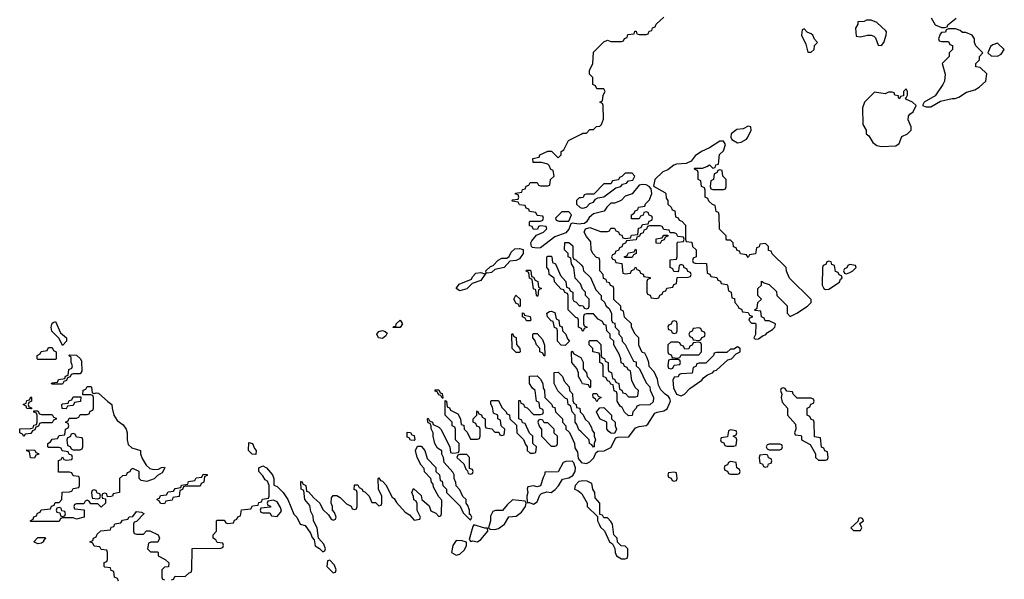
# Model space of a CAD drawing. Header units: inches. Extents: x 2710751 to 2829008, y 857003 to 965602.
# Tile 315 of 320: x 2786806 to 2792408, y 905377 to 908559. Entities that reach past the tile are written whole.
import ezdxf

# ---------------------------------------------------------------- set-up
doc = ezdxf.new("R2010")
doc.units = ezdxf.units.IN
doc.header["$MEASUREMENT"] = 0
doc.layers.add('C7980', color=7, linetype='Continuous')
doc.layers.add('C7990', color=7, linetype='Continuous')

msp = doc.modelspace()

# ---------------------------------------------------------------- linework, layer by layer
at = {"layer": 'C7980', "color": 2, "elevation": 10}
for points in [[(2790000, 907397.4), (2789990, 907396), (2789950, 907402), (2789942, 907398), (2789930, 907368), (2789914, 907346), (2789850, 907324), (2789770, 907262), (2789750, 907259), (2789724, 907264), (2789718, 907270), (2789714, 907290), (2789719, 907301), (2789747.3, 907332.7), (2789786, 907350), (2789806, 907370), (2789802, 907382), (2789770, 907386), (2789758, 907382), (2789752.7, 907367.3), (2789730, 907366), (2789722, 907382), (2789707.3, 907387.3), (2789706, 907410), (2789710, 907414), (2789770, 907414), (2789782, 907418), (2789786, 907430), (2789782, 907442), (2789750, 907446), (2789742, 907462), (2789707.3, 907467.3), (2789702, 907482), (2789687.3, 907487.3), (2789682, 907502), (2789650, 907506), (2789642, 907522), (2789610, 907526), (2789606, 907530), (2789610, 907534), (2789642, 907538), (2789646, 907550), (2789642, 907562), (2789627.3, 907567.3), (2789627.3, 907572.7), (2789662, 907578), (2789667.3, 907592.7), (2789682, 907598), (2789687.3, 907612.7), (2789702, 907618), (2789710, 907634), (2789750, 907634), (2789758, 907618), (2789770, 907614), (2789810, 907614), (2789822, 907618), (2789826, 907650), (2789846, 907670), (2789842, 907702), (2789827.3, 907707.3), (2789818, 907730), (2789810, 907738), (2789774, 907746), (2789727.3, 907747.3), (2789726, 907770), (2789762, 907778), (2789766, 907790), (2789810, 907812), (2789831.6, 907811.6), (2789870, 907774), (2789886, 907790), (2789886, 907810), (2789902, 907818), (2789928.9, 907871.1), (2790000, 907908.7)], [(2790000, 907546.6), (2789990, 907546), (2789974, 907530), (2789974, 907510), (2789994, 907490), (2790000, 907489)], [(2790000, 907046.8), (2789996.4, 907056.4), (2789966, 907090), (2789958, 907150), (2789946, 907170), (2789942, 907202), (2789926, 907210), (2789926, 907230), (2789906, 907250), (2789908.4, 907291.6), (2789930, 907292), (2789952.7, 907272.7), (2789954, 907210), (2789958, 907198), (2789970, 907194), (2790000, 907164)], [(2790000, 906803), (2789986, 906810), (2789986, 906850), (2789982, 906862), (2789970, 906866), (2789926, 906910), (2789926, 906990), (2789922, 907002), (2789907.3, 907007.3), (2789902, 907022), (2789887.3, 907027.3), (2789867.3, 907047.3), (2789848.4, 907068.4), (2789846, 907090), (2789818, 907110), (2789816.4, 907136.4), (2789806, 907150), (2789806, 907210), (2789810, 907214), (2789830, 907214), (2789834, 907210), (2789838, 907178), (2789854, 907170), (2789883.6, 907103.6), (2789914, 907070), (2789918, 907038), (2789932.7, 907032.7), (2789938, 907018), (2789954, 907010), (2789954, 906970), (2789958, 906958), (2789972.7, 906952.7), (2789990, 906934), (2790000, 906933.4)], [(2790000, 906503.3), (2789986, 906530), (2789986, 906550), (2789976.4, 906576.4), (2789948, 906610), (2789946, 906670), (2789950, 906674), (2789958, 906658), (2789998, 906638), (2790000, 906634.1)], [(2787670, 905374), (2787682, 905378), (2787690, 905394), (2787747.3, 905392.7), (2787770, 905414), (2787782, 905418), (2787786, 905430), (2787787.3, 905552.7), (2787950, 905554), (2787962, 905558), (2787966, 905570), (2787962, 905582), (2787930, 905586), (2787922, 905602), (2787906, 905610), (2787906, 905630), (2787926, 905650), (2787926, 905710), (2787930, 905714), (2787970, 905714), (2787978, 905698), (2787990, 905694), (2788022, 905698), (2788027.3, 905712.7), (2788042, 905718), (2788047.3, 905732.7), (2788062, 905738), (2788067.3, 905772.7), (2788122, 905778), (2788130, 905794), (2788162, 905798), (2788167.3, 905812.7), (2788182, 905818), (2788187.3, 905832.7), (2788222, 905838), (2788226, 905850), (2788226, 905910), (2788215.3, 905935.3), (2788203.1, 905943.1), (2788190, 905966), (2788166, 905990), (2788166, 906010), (2788190, 906022), (2788210.7, 906010.7), (2788244.7, 905970), (2788251, 905950), (2788252, 905912), (2788270, 905904.7), (2788304.7, 905870), (2788330.9, 905830.9), (2788366.4, 905746.4), (2788382, 905730), (2788402, 905690), (2788430, 905682), (2788459.8, 905639.8), (2788470, 905614), (2788482, 905602), (2788486.4, 905566.4), (2788512.7, 905552.7), (2788530, 905534), (2788542, 905538), (2788546, 905550), (2788536.4, 905576.4), (2788506, 905610), (2788498, 905670), (2788478, 905710), (2788476.4, 905736.4), (2788463.1, 905763.1), (2788456.4, 905796.4), (2788428, 905830), (2788422, 905882), (2788408, 905890), (2788406, 905930), (2788410, 905934), (2788418, 905918), (2788434, 905910), (2788438, 905878), (2788450, 905874), (2788479.6, 905839.6), (2788514, 905810), (2788530, 905774), (2788563.6, 905743.6), (2788578, 905718), (2788590, 905714), (2788602, 905718), (2788606, 905730), (2788596.4, 905756.4), (2788586, 905770), (2788586, 905790), (2788578, 905810), (2788580.4, 905839.6), (2788590, 905854), (2788610, 905854), (2788630, 905842), (2788665.4, 905805.4), (2788692.7, 905792.7), (2788698, 905778), (2788710, 905774), (2788722, 905778), (2788726, 905790), (2788726, 905870), (2788722, 905882), (2788708.4, 905888.4), (2788710, 905914), (2788730, 905914), (2788738, 905898), (2788754, 905890), (2788758, 905878), (2788770, 905874), (2788782, 905862), (2788794, 905850), (2788810, 905814), (2788830, 905814), (2788850, 905794), (2788862, 905798), (2788866, 905810), (2788866, 905850), (2788848, 905890), (2788846, 905950), (2788850, 905954), (2788858, 905938), (2788870, 905934), (2788890, 905914), (2788924.7, 905844.7), (2788936.9, 905836.9), (2788950, 905814), (2788999.6, 905759.6), (2789023.6, 905743.6), (2789050, 905714), (2789082, 905718), (2789086, 905730), (2789068, 905768), (2789067.3, 905807.3), (2789062, 905822), (2789048.4, 905828.4), (2789047.3, 905847.3), (2789038, 905870), (2789046, 905894), (2789090, 905854), (2789094, 905830), (2789135.3, 905795.3), (2789145.4, 905765.4), (2789172.7, 905752.7), (2789190, 905734), (2789202, 905738), (2789206, 905750), (2789207.3, 905827.3), (2789190, 905846), (2789160.4, 905900.4), (2789158, 905918), (2789148.4, 905928.4), (2789146, 905950), (2789108.4, 905988.4), (2789107.3, 906007.3), (2789090, 906026), (2789068, 906070), (2789058, 906110), (2789070, 906134), (2789090, 906134), (2789112, 906110), (2789123.6, 906063.6), (2789172.7, 906012.7), (2789174, 905990), (2789194, 905970), (2789198, 905938), (2789210, 905934), (2789214, 905910), (2789234, 905890), (2789234, 905870), (2789312.7, 905792.7), (2789330, 905754), (2789370, 905714), (2789378, 905730), (2789370, 905746), (2789366, 905746), (2789366, 905770), (2789356.4, 905796.4), (2789346, 905810), (2789346, 905830), (2789327.3, 905847.3), (2789310, 905886), (2789288.4, 905908.4), (2789287.3, 905927.3), (2789278, 905950), (2789278, 905970), (2789270, 905986), (2789220.4, 906040.4), (2789218, 906070), (2789208.4, 906088.4), (2789207.3, 906107.3), (2789183.1, 906123.1), (2789168, 906150), (2789158, 906190), (2789158, 906210), (2789148, 906232), (2789148, 906248), (2789142, 906262), (2789130, 906266), (2789127.3, 906272.7), (2789126, 906290), (2789130, 906294), (2789138, 906278), (2789154, 906270), (2789158, 906258), (2789190, 906242), (2789202, 906230), (2789254, 906130), (2789258, 906098), (2789270, 906094), (2789302, 906098), (2789306, 906110), (2789306, 906150), (2789286, 906170), (2789286, 906230), (2789282, 906242), (2789266, 906250), (2789266, 906270), (2789226, 906310), (2789226, 906394), (2789234, 906390), (2789238, 906358), (2789252, 906352), (2789258, 906338), (2789298, 906318), (2789314, 906290), (2789318, 906258), (2789332.7, 906252.7), (2789334, 906230), (2789352.7, 906212.7), (2789370, 906174), (2789410, 906174), (2789422, 906178), (2789426, 906190), (2789426, 906230), (2789422, 906242), (2789407.3, 906247.3), (2789402, 906262), (2789386, 906270), (2789386, 906290), (2789406, 906310), (2789406, 906330), (2789410, 906334), (2789418, 906318), (2789432.7, 906312.7), (2789438, 906298), (2789454, 906290), (2789454, 906250), (2789458, 906238), (2789492.7, 906232.7), (2789510, 906214), (2789532.7, 906212.7), (2789538, 906198), (2789550, 906194), (2789562, 906198), (2789566, 906230), (2789546, 906250), (2789542, 906282), (2789526, 906290), (2789526, 906310), (2789502, 906322), (2789496.4, 906356.4), (2789487.3, 906372.7), (2789486, 906390), (2789490, 906394), (2789530, 906394), (2789550, 906354), (2789574, 906330), (2789578, 906318), (2789592.7, 906312.7), (2789594, 906290), (2789632.7, 906252.7), (2789634, 906210), (2789672.7, 906172.7), (2789683.6, 906143.6), (2789694, 906130), (2789694, 906110), (2789710, 906094), (2789730, 906094), (2789742, 906098), (2789746, 906130), (2789726, 906150), (2789726, 906190), (2789707.3, 906207.3), (2789682, 906262), (2789667.3, 906267.3), (2789662, 906282), (2789646, 906290), (2789646, 906394), (2789652.7, 906392.7), (2789658, 906378), (2789672.7, 906372.7), (2789678, 906358), (2789692.7, 906352.7), (2789730, 906314), (2789770, 906314), (2789782, 906318), (2789786, 906330), (2789782, 906342), (2789766, 906350), (2789762, 906382), (2789746, 906390), (2789738, 906450), (2789723.1, 906463.1), (2789706, 906490), (2789707.3, 906532.7), (2789750, 906534), (2789770, 906514), (2789782, 906490), (2789783.6, 906463.6), (2789792, 906452), (2789794, 906410), (2789834, 906370), (2789838, 906358), (2789850, 906354), (2789854, 906330), (2789894, 906290), (2789894, 906270), (2789914, 906250), (2789914, 906230), (2789932.7, 906212.7), (2789939.6, 906199.6), (2789962, 906150), (2789963.6, 906123.6), (2789979.6, 906099.6), (2789983.6, 906063.6), (2790000, 906043.1)], [(2790000, 906215), (2789987.3, 906227.3), (2789976.4, 906256.4), (2789966, 906270), (2789966, 906310), (2789948.4, 906328.4), (2789942, 906362), (2789926, 906370), (2789922, 906402), (2789910, 906406), (2789868.7, 906448.7), (2789846, 906490), (2789847.3, 906552.7), (2789870, 906554), (2789894, 906530), (2789903.6, 906503.6), (2789931.6, 906471.6), (2789934, 906450), (2789951.6, 906431.6), (2789952.7, 906392.7), (2789958, 906378), (2789971.6, 906371.6), (2789974, 906354), (2789992, 906350), (2789994, 906330), (2790000, 906324)], [(2790000, 905935.1), (2789987.5, 905932.5), (2789966, 905910), (2789962, 905890), (2789982, 905882), (2790000, 905866.7)], [(2787367.3, 905367.3), (2787362, 905382), (2787346, 905390), (2787342, 905422), (2787327.3, 905427.3), (2787322, 905442), (2787290, 905446), (2787286, 905450), (2787287.3, 905472.7), (2787302, 905478), (2787306, 905490), (2787306, 905530), (2787302, 905542), (2787270, 905546), (2787262, 905562), (2787230, 905566), (2787222, 905582), (2787206, 905590), (2787222, 905598), (2787226, 905610), (2787242, 905618), (2787247.3, 905632.7), (2787268.4, 905651.6), (2787322, 905658), (2787327.3, 905672.7), (2787342, 905678), (2787347.3, 905692.7), (2787382, 905698), (2787390, 905714), (2787422, 905718), (2787428.4, 905731.6), (2787450, 905734), (2787470, 905762), (2787499.6, 905759.6), (2787511.6, 905751.6), (2787511.6, 905748.4), (2787470, 905706), (2787458, 905702), (2787454, 905690), (2787454, 905650), (2787458, 905638), (2787470, 905634), (2787510, 905634), (2787527.3, 905652.7), (2787547.3, 905652.7), (2787594, 905630), (2787602, 905610), (2787592.7, 905587.3), (2787552.7, 905587.3), (2787538, 905582), (2787534, 905550), (2787550, 905534), (2787590, 905534), (2787594, 905530), (2787594, 905510), (2787634, 905490), (2787654, 905470), (2787652, 905448), (2787630, 905446), (2787614, 905430), (2787614, 905390), (2787618, 905378), (2787630, 905374)]]:
    msp.add_lwpolyline(points, dxfattribs=at)
for points in [[(2789930, 907466), (2789890, 907466), (2789854, 907430), (2789858, 907418), (2789872.7, 907412.7), (2789930, 907414), (2789946, 907450)], [(2789470, 907118), (2789460.4, 907120.4), (2789458, 907130), (2789484.7, 907155.3), (2789499, 907161), (2789529, 907191), (2789550, 907202.8), (2789578, 907202), (2789590, 907212), (2789602.7, 907237.3), (2789624, 907256), (2789650, 907258), (2789671.3, 907251.3), (2789670.7, 907229.3), (2789650, 907199), (2789630.6, 907189.4), (2789594.8, 907185.2), (2789562, 907150), (2789510, 907138), (2789490, 907122)], [(2789750, 906986), (2789746, 906990), (2789742, 907022), (2789728.4, 907028.4), (2789722, 907082), (2789706, 907090), (2789702, 907122), (2789688.4, 907128.4), (2789690, 907134), (2789710, 907134), (2789714, 907130), (2789718, 907098), (2789730, 907094), (2789738, 907078), (2789754, 907070), (2789758, 907038), (2789774, 907030), (2789758, 907022), (2789754, 906986)], [(2789450, 907114), (2789458, 907118), (2789430, 907075.3), (2789381, 907059), (2789350, 907029.3), (2789310, 907018), (2789288.7, 907030), (2789305.6, 907054.4), (2789377.2, 907082.8), (2789383.2, 907096.8), (2789402, 907118), (2789430, 907121)], [(2789650, 906926), (2789642, 906942), (2789630, 906946), (2789618, 906970), (2789628, 906992), (2789654, 906970), (2789654, 906930)], [(2789690, 906846), (2789682, 906862), (2789666, 906870), (2789667.3, 906892.7), (2789674, 906890), (2789678, 906878), (2789711.1, 906871.1), (2789714, 906850), (2789710, 906846)], [(2789910, 906706), (2789887.3, 906707.3), (2789866, 906730), (2789866, 906790), (2789862, 906802), (2789848.4, 906808.4), (2789842, 906842), (2789830, 906846), (2789808.4, 906868.4), (2789806, 906890), (2789820.4, 906899.6), (2789830, 906902), (2789850, 906894), (2789858, 906858), (2789874, 906850), (2789878, 906818), (2789891.6, 906811.6), (2789894, 906790), (2789914, 906770), (2789923.6, 906743.6), (2789934, 906730)], [(2787050, 906706), (2787030, 906746), (2786988.7, 906788.7), (2786985.2, 906810), (2786990, 906834), (2787000.4, 906839.6), (2787010, 906842), (2787038, 906778), (2787072, 906750), (2787072, 906730)], [(2788928.4, 906808.4), (2788934, 906814), (2788946, 906814), (2788948, 906830), (2788970, 906851), (2788984.7, 906830), (2788970, 906809.2)], [(2788870, 906746), (2788848, 906750), (2788837.2, 906770), (2788850, 906786), (2788870, 906791), (2788886, 906786), (2788896, 906776), (2788890, 906762)], [(2789630, 906666), (2789608, 906690), (2789606, 906770), (2789610, 906774), (2789618, 906758), (2789631.6, 906751.6), (2789632.7, 906712.7), (2789652, 906690), (2789654, 906670), (2789650, 906666)], [(2789790, 906646), (2789782, 906662), (2789766, 906670), (2789766, 906690), (2789746, 906710), (2789736.4, 906736.4), (2789726, 906750), (2789726, 906770), (2789730, 906774), (2789750, 906774), (2789779.6, 906739.6), (2789792.7, 906707.3), (2789794, 906650)], [(2786910, 906626), (2786906, 906630), (2786906, 906650), (2786922, 906658), (2786927.3, 906672.7), (2786962, 906678), (2786970, 906694), (2786990, 906694), (2786998, 906678), (2787014, 906670), (2787014, 906630), (2787010, 906626)], [(2786990, 906486), (2786986, 906490), (2786990, 906494), (2787022, 906498), (2787027.3, 906512.7), (2787062, 906518), (2787067.3, 906532.7), (2787082, 906538), (2787086, 906570), (2787102, 906578), (2787106, 906590), (2787098, 906610), (2787098, 906638), (2787086, 906650), (2787090, 906654), (2787130, 906651.3), (2787151.1, 906631.1), (2787156.9, 906616.9), (2787159.6, 906560.4), (2787150, 906546), (2787110, 906546), (2787098, 906542), (2787092.7, 906527.3), (2787078, 906522), (2787072.7, 906507.3), (2787058, 906502), (2787050, 906486)], [(2787230, 906434), (2787242, 906438), (2787255.3, 906435.3), (2787307.1, 906387.1), (2787331, 906371), (2787331.3, 906350), (2787342, 906310), (2787360.7, 906280.7), (2787394.4, 906254.4), (2787412, 906230), (2787418, 906210), (2787418, 906170), (2787423.6, 906143.6), (2787443.6, 906123.6), (2787494, 906110), (2787494, 906090), (2787503.6, 906063.6), (2787525.4, 906025.4), (2787546.8, 906006.8), (2787570, 906001), (2787596.4, 906003.6), (2787612.7, 906012.7), (2787630, 906014), (2787632, 906010), (2787616.9, 905983.1), (2787590, 905968), (2787570.9, 905949.1), (2787530, 905933.2), (2787498, 905938), (2787486, 905950), (2787486, 905990), (2787450, 906006), (2787438, 906002), (2787432.7, 905987.3), (2787418, 905982), (2787412.7, 905967.3), (2787390, 905966), (2787374, 905950), (2787374, 905870), (2787338, 905862), (2787334, 905850), (2787327.3, 905847.3), (2787306, 905846), (2787302, 905862), (2787290, 905866), (2787278, 905862), (2787274, 905850), (2787278, 905838), (2787294, 905834), (2787294, 905810), (2787274, 905790), (2787270, 905788), (2787250, 905806), (2787210, 905806), (2787202, 905822), (2787190, 905826), (2787178, 905822), (2787170, 905806), (2787130, 905806), (2787118, 905802), (2787114, 905790), (2787118, 905778), (2787172.7, 905772.7), (2787172, 905730), (2787130, 905718), (2787110, 905726), (2787050, 905726), (2787038, 905722), (2787030, 905706), (2786870, 905706), (2786866, 905710), (2786882, 905718), (2786887.3, 905732.7), (2786902, 905738), (2786907.3, 905752.7), (2786922, 905758), (2786927.3, 905772.7), (2786982, 905778), (2786987.3, 905792.7), (2787002, 905798), (2787007.3, 905812.7), (2787030, 905814), (2787046, 905830), (2787047.3, 905872.7), (2787090, 905874), (2787102, 905878), (2787110, 905894), (2787142, 905898), (2787146, 905910), (2787146, 905950), (2787142, 905962), (2787110, 905966), (2787102, 905982), (2787090, 905986), (2787026, 905986), (2787027.3, 906052.7), (2787042, 906058), (2787050, 906074), (2787058, 906058), (2787070, 906054), (2787102, 906058), (2787106, 906070), (2787102, 906082), (2787087.3, 906087.3), (2787082, 906102), (2787047.3, 906107.3), (2787042, 906122), (2787030, 906126), (2786970, 906126), (2786966, 906130), (2786966, 906150), (2786982, 906158), (2786990, 906174), (2787022, 906178), (2787030, 906194), (2787062, 906198), (2787066, 906230), (2787082, 906238), (2787086, 906250), (2787082, 906262), (2787066, 906270), (2787082, 906278), (2787087.3, 906292.7), (2787130, 906294), (2787142, 906298), (2787150, 906314), (2787190, 906314), (2787202, 906318), (2787207.3, 906332.7), (2787222, 906338), (2787226, 906350), (2787226, 906410), (2787222, 906422), (2787210, 906426), (2787166, 906426), (2787167.3, 906452.7), (2787182, 906458), (2787190, 906474), (2787210, 906474), (2787214, 906470), (2787218, 906438)], [(2786870, 906346), (2786847.3, 906347.3), (2786842, 906362), (2786826, 906370), (2786842, 906378), (2786847.3, 906392.7), (2786862, 906398), (2786870, 906414), (2786874, 906410), (2786874, 906390), (2786858, 906382), (2786854, 906370), (2786858, 906358), (2786872.7, 906352.7), (2786874, 906346)], [(2787070, 906346), (2787047.3, 906347.3), (2787046, 906370), (2787050, 906374), (2787082, 906378), (2787087.3, 906392.7), (2787102, 906398), (2787110, 906414), (2787154, 906414), (2787152.7, 906387.3), (2787118, 906382), (2787110, 906366), (2787078, 906362)], [(2789210, 906406), (2789202, 906422), (2789190, 906426), (2789182, 906442), (2789170, 906446), (2789170, 906454), (2789190, 906454), (2789198, 906438), (2789210, 906434), (2789214, 906410), (2789214, 906406)], [(2786930, 906314), (2786990, 906314), (2786998, 906298), (2787012.7, 906292.7), (2787012.7, 906287.3), (2786998, 906282), (2786990, 906266), (2786930, 906266), (2786918, 906262), (2786912.7, 906247.3), (2786898, 906242), (2786892.7, 906227.3), (2786878, 906222), (2786870, 906206), (2786838, 906202), (2786830, 906188), (2786822, 906202), (2786806, 906210), (2786807.3, 906232.7), (2786870, 906234), (2786882, 906238), (2786887.3, 906252.7), (2786902, 906258), (2786906, 906270), (2786906, 906310), (2786902, 906322), (2786887.3, 906327.3), (2786886, 906334), (2786910, 906334), (2786918, 906318)], [(2789770, 906286), (2789758, 906282), (2789754, 906270), (2789763.6, 906243.6), (2789774, 906230), (2789774, 906190), (2789830, 906134), (2789850, 906134), (2789862, 906138), (2789866, 906150), (2789866, 906190), (2789847.3, 906207.3), (2789846, 906230), (2789810, 906266), (2789790, 906266), (2789782, 906282)], [(2787110, 906206), (2787098, 906202), (2787092.7, 906187.3), (2787078, 906182), (2787074, 906170), (2787078, 906138), (2787092.7, 906132.7), (2787098, 906118), (2787110, 906114), (2787150, 906114), (2787162, 906118), (2787166, 906130), (2787166, 906170), (2787162, 906182), (2787130, 906186), (2787122, 906202)], [(2789050, 906166), (2789030, 906168), (2789022, 906182), (2789010, 906186), (2789010, 906214), (2789030, 906212), (2789038, 906198), (2789050, 906194), (2789054, 906170)], [(2788150, 906086), (2788128.7, 906088.7), (2788108.7, 906108.7), (2788110, 906154), (2788131, 906150), (2788141, 906121), (2788151, 906110)], [(2786890, 906066), (2786867.3, 906067.3), (2786862, 906102), (2786847.3, 906107.3), (2786847.3, 906112.7), (2786891.6, 906111.6), (2786898, 906098), (2786912.7, 906092.7), (2786912.7, 906087.3), (2786898, 906082)], [(2789350, 906086), (2789310, 906086), (2789298, 906082), (2789294, 906070), (2789332.7, 906032.7), (2789343.6, 906003.6), (2789354, 905994), (2789358, 905978), (2789370, 905974), (2789382, 905978), (2789386, 905990), (2789382, 906002), (2789366, 906006), (2789366, 906070)], [(2789950, 906048), (2789912.7, 906047.3), (2789898, 906042), (2789870, 905988), (2789794, 905986), (2789794, 905974), (2789783.6, 905956.4), (2789770, 905908), (2789750, 905902), (2789730, 905908), (2789698, 905902), (2789694, 905890), (2789698, 905870), (2789691.3, 905850), (2789692.7, 905812.7), (2789707.3, 905812.7), (2789730, 905804.7), (2789750, 905818), (2789764.5, 905855.5), (2789774.8, 905865.2), (2789805.6, 905874.4), (2789830, 905871), (2789853.2, 905886.8), (2789872.5, 905907.5), (2789893.6, 905946.4), (2789930, 905954), (2789952.3, 905967.7), (2789966, 905990), (2789969, 906010), (2789959, 906039)], [(2787630, 905806), (2787607.3, 905807.3), (2787602, 905822), (2787588, 905828), (2787590, 905834), (2787602, 905838), (2787607.3, 905852.7), (2787642, 905858), (2787650, 905874), (2787682, 905878), (2787690, 905894), (2787722, 905898), (2787727.3, 905912.7), (2787762, 905918), (2787767.3, 905932.7), (2787802, 905938), (2787810, 905954), (2787842, 905958), (2787850, 905974), (2787872.7, 905972.7), (2787872.7, 905967.3), (2787858, 905962), (2787854, 905930), (2787838, 905922), (2787832.7, 905907.3), (2787750, 905906), (2787738, 905902), (2787732.7, 905887.3), (2787718, 905882), (2787712.7, 905847.3), (2787678, 905842), (2787672.7, 905827.3), (2787638, 905822)], [(2787230, 905886), (2787218, 905882), (2787214, 905870), (2787218, 905838), (2787250, 905834), (2787262, 905838), (2787266, 905850), (2787262, 905862), (2787247.3, 905867.3), (2787242, 905882)], [(2788250, 905826), (2788218, 905822), (2788214, 905810), (2788218, 905798), (2788232.7, 905792.7), (2788232.7, 905787.3), (2788178, 905782), (2788174, 905770), (2788178, 905758), (2788190, 905754), (2788230, 905754), (2788238, 905738), (2788270, 905734), (2788295.3, 905764.7), (2788290, 905786), (2788270, 905818)], [(2789610, 905828), (2789579.6, 905800.4), (2789552.7, 905767.3), (2789512.7, 905767.3), (2789498, 905762), (2789484.7, 905735.3), (2789484.7, 905710), (2789474, 905670), (2789482, 905662), (2789510, 905661), (2789530, 905666), (2789565.2, 905690), (2789588.4, 905731.6), (2789630, 905736), (2789661.2, 905758.8), (2789684, 905790), (2789688, 905810), (2789682, 905822)], [(2787030, 905786), (2787018, 905782), (2787014, 905770), (2787018, 905758), (2787034, 905754), (2787038, 905738), (2787050, 905734), (2787062, 905738), (2787066, 905750), (2787062, 905762), (2787046, 905766), (2787042, 905782)], [(2789390, 905686), (2789383.6, 905676.4), (2789363.6, 905603.6), (2789372, 905592), (2789384, 905596), (2789410, 905590.7), (2789430, 905602.8), (2789468.7, 905650), (2789467.3, 905667.3), (2789452.7, 905667.3)], [(2786910, 905578), (2786886, 905590), (2786910, 905614), (2786950, 905614), (2786952, 905610), (2786942, 905598), (2786942, 905590), (2786930, 905582)], [(2789290, 905598), (2789270.9, 905569.1), (2789262, 905530), (2789290, 905514.8), (2789310, 905520.7), (2789336.3, 905543.7), (2789349, 905570), (2789348.4, 905588.4), (2789323.6, 905596.4)], [(2788570, 905486), (2788558, 905482), (2788554, 905450), (2788590, 905414), (2788602, 905418), (2788606, 905430), (2788596.4, 905456.4)]]:
    msp.add_lwpolyline(points, close=True, dxfattribs=at)
at = {"layer": 'C7990', "color": 2, "elevation": 10}
for points in [[(2790000, 907908.7), (2790010, 907914), (2790030, 907914), (2790050, 907934), (2790070, 907934), (2790088.4, 907951.6), (2790107.3, 907952.7), (2790116.4, 907963.6), (2790127.3, 907992.7), (2790126, 908070), (2790122, 908082), (2790106, 908090), (2790122, 908098), (2790126, 908130), (2790138, 908150), (2790130, 908166), (2790090, 908166), (2790082, 908182), (2790066, 908190), (2790066, 908230), (2790048.4, 908248.4), (2790048, 908270), (2790066, 908310), (2790070, 908374), (2790130, 908432), (2790150, 908442), (2790170, 908434), (2790230, 908434), (2790242, 908438), (2790247.3, 908452.7), (2790262, 908458), (2790266, 908474), (2790302, 908478), (2790306, 908494), (2790314, 908494), (2790318, 908478), (2790330, 908474), (2790370, 908474), (2790382, 908478), (2790387.3, 908492.7), (2790402, 908498), (2790407.3, 908512.7), (2790422, 908518), (2790427.3, 908532.7), (2790470, 908574)], [(2791992, 908570), (2792014, 908530), (2792050, 908514), (2792070, 908514), (2792082, 908518), (2792086, 908530), (2792133.2, 908566.8)], [(2790000, 907489), (2790010, 907487.3), (2790030, 907492), (2790050, 907514), (2790070, 907522), (2790082, 907538), (2790094.6, 907545.4), (2790130, 907552), (2790198, 907602), (2790226, 907610), (2790236.4, 907623.6), (2790258, 907630), (2790270, 907642), (2790294, 907646), (2790306, 907670), (2790290, 907686), (2790250, 907686), (2790232.7, 907667.3), (2790218, 907662), (2790212.7, 907647.3), (2790178, 907642), (2790170, 907626), (2790130, 907626), (2790072.7, 907567.3), (2790030, 907566), (2790018, 907562), (2790012.7, 907547.3), (2790000, 907546.6)], [(2790000, 906043.1), (2790001.4, 906041.4), (2790030, 906036.3), (2790050, 906044), (2790073.3, 906066.7), (2790084.7, 906095.3), (2790094.6, 906105.4), (2790131.9, 906108.1), (2790170, 906126.8), (2790198, 906182), (2790210, 906186), (2790272.1, 906187.9), (2790310, 906238), (2790330, 906246), (2790370, 906250.8), (2790380.2, 906259.8), (2790419, 906321), (2790432.5, 906327.5), (2790470, 906334), (2790490, 906346), (2790509.2, 906390), (2790505.2, 906405.2), (2790497.2, 906417.2), (2790478, 906430), (2790454.6, 906454.6), (2790440.4, 906480.4), (2790434.6, 906514.6), (2790416.4, 906556.4), (2790387.3, 906587.3), (2790386, 906610), (2790376.4, 906636.4), (2790362, 906662), (2790347.3, 906667.3), (2790328.4, 906708.4), (2790328, 906750), (2790308, 906770), (2790286, 906810), (2790286, 906830), (2790247.3, 906867.3), (2790242, 906902), (2790226, 906910), (2790226, 906930), (2790187.3, 906967.3), (2790186, 907030), (2790182, 907042), (2790168, 907048), (2790162, 907062), (2790147.3, 907067.3), (2790142, 907082), (2790127.3, 907087.3), (2790126, 907110), (2790106, 907130), (2790106, 907190), (2790102, 907202), (2790087.3, 907207.3), (2790066, 907230), (2790058, 907250), (2790056.4, 907296.4), (2790030, 907326), (2790018, 907350), (2790026, 907370), (2790050, 907378), (2790110, 907354), (2790150, 907354), (2790162, 907358), (2790170, 907374), (2790190, 907374), (2790198, 907358), (2790212.7, 907352.7), (2790218, 907338), (2790232.7, 907332.7), (2790238, 907318), (2790250, 907314), (2790282, 907318), (2790287.3, 907332.7), (2790322, 907338), (2790327.3, 907372.7), (2790342, 907378), (2790350, 907394), (2790382, 907398), (2790387.3, 907412.7), (2790402, 907418), (2790406, 907430), (2790402, 907442), (2790387.3, 907447.3), (2790382, 907462), (2790370, 907466), (2790358, 907462), (2790352.7, 907447.3), (2790338, 907442), (2790330, 907426), (2790287.3, 907427.3), (2790286, 907450), (2790302, 907458), (2790307.3, 907472.7), (2790322, 907478), (2790327.3, 907492.7), (2790362, 907498), (2790367.3, 907512.7), (2790390, 907534), (2790402, 907570), (2790398, 907598), (2790388, 907610), (2790370, 907619), (2790350, 907622), (2790330, 907618), (2790290.7, 907569.3), (2790250, 907556), (2790230, 907533.2), (2790214.4, 907525.6), (2790190, 907516), (2790170, 907515.3), (2790146.6, 907493.4), (2790130.7, 907469.3), (2790070, 907454), (2790046, 907434), (2790031, 907409), (2790019.8, 907400.2), (2790000, 907397.4)], [(2790000, 907164), (2790010, 907154), (2790014, 907130), (2790052.7, 907092.7), (2790083.6, 907023.6), (2790114, 906990), (2790114, 906970), (2790132.7, 906952.7), (2790142, 906930), (2790158, 906918), (2790174, 906890), (2790174, 906850), (2790178, 906838), (2790192.7, 906832.7), (2790194, 906810), (2790214, 906790), (2790214, 906770), (2790231.6, 906751.6), (2790234, 906730), (2790251.6, 906711.6), (2790298, 906618), (2790312.7, 906612.7), (2790314, 906590), (2790332.7, 906572.7), (2790370, 906494), (2790391.6, 906471.6), (2790392.7, 906452.7), (2790412, 906410), (2790410, 906386), (2790391.6, 906368.4), (2790332.7, 906367.3), (2790318, 906362), (2790314, 906350), (2790294, 906330), (2790290, 906308), (2790270, 906306), (2790247.3, 906327.3), (2790234.6, 906354.6), (2790222, 906362), (2790206, 906390), (2790206, 906430), (2790202, 906442), (2790188.4, 906448.4), (2790182, 906482), (2790170, 906486), (2790162, 906502), (2790150, 906506), (2790142, 906522), (2790126, 906530), (2790126, 906590), (2790122, 906602), (2790106, 906610), (2790106, 906650), (2790102, 906662), (2790066, 906670), (2790066, 906690), (2790046, 906710), (2790046, 906730), (2790050, 906734), (2790090, 906734), (2790112.7, 906712.7), (2790114, 906650), (2790118, 906638), (2790132.7, 906632.7), (2790138, 906618), (2790154, 906610), (2790154, 906570), (2790158, 906558), (2790172.7, 906552.7), (2790178, 906518), (2790190, 906514), (2790198, 906498), (2790214, 906490), (2790218, 906458), (2790232.7, 906452.7), (2790238, 906438), (2790252.7, 906432.7), (2790270, 906414), (2790310, 906414), (2790322, 906418), (2790326, 906450), (2790307.3, 906467.3), (2790288, 906508), (2790282, 906562), (2790268, 906568), (2790262, 906582), (2790247.3, 906587.3), (2790242, 906602), (2790227.3, 906607.3), (2790226, 906630), (2790216.4, 906656.4), (2790186, 906710), (2790186, 906730), (2790166, 906750), (2790166, 906770), (2790146, 906790), (2790142, 906822), (2790130, 906826), (2790122, 906842), (2790096.4, 906856.4), (2790070, 906886), (2790030, 906886), (2790018, 906882), (2790014, 906870), (2790014, 906830), (2790018, 906818), (2790034, 906810), (2790018, 906802), (2790012.7, 906787.3), (2790007.3, 906787.3), (2790002, 906802), (2790000, 906803)], [(2790000, 906933.4), (2790012.7, 906932.7), (2790018, 906918), (2790030, 906914), (2790042, 906918), (2790046, 906930), (2790046, 906970), (2790026, 906990), (2790026, 907010), (2790007.3, 907027.3), (2790000, 907046.8)], [(2790000, 906634.1), (2790011.6, 906611.6), (2790012.7, 906572.7), (2790031.6, 906551.6), (2790034, 906530), (2790054, 906510), (2790054, 906470), (2790050, 906466), (2790042, 906482), (2790008, 906488), (2790000, 906503.3)], [(2790000, 906324), (2790010, 906314), (2790025.4, 906285.4), (2790042, 906270), (2790059.6, 906239.6), (2790063.6, 906223.6), (2790074, 906210), (2790074, 906190), (2790082, 906170), (2790074, 906150), (2790074, 906130), (2790070, 906128), (2790062, 906142), (2790048.4, 906148.4), (2790046, 906170), (2790000, 906215)], [(2790000, 905866.7), (2790003.6, 905863.6), (2790034, 905810), (2790034, 905790), (2790094, 905734), (2790094, 905710), (2790102, 905690), (2790110, 905674), (2790132.7, 905652.7), (2790162, 905590), (2790178, 905578), (2790192.7, 905552.7), (2790194, 905530), (2790202, 905510), (2790230, 905494), (2790250, 905494), (2790262, 905498), (2790266, 905510), (2790266, 905550), (2790250, 905566), (2790227.3, 905567.3), (2790207.3, 905587.3), (2790206, 905610), (2790186, 905630), (2790178, 905690), (2790170, 905706), (2790150, 905726), (2790130, 905726), (2790122, 905742), (2790106, 905746), (2790106, 905810), (2790080.4, 905840.4), (2790078, 905870), (2790066, 905890), (2790062, 905922), (2790035.3, 905935.3), (2790010, 905937.2), (2790000, 905935.1)]]:
    msp.add_lwpolyline(points, dxfattribs=at)
for points in [[(2791650, 908555.3), (2791624.7, 908555.3), (2791611.1, 908548.9), (2791574, 908546), (2791574, 908534), (2791562, 908510), (2791564.7, 908464.7), (2791590, 908462), (2791630, 908471.3), (2791651.1, 908471.1), (2791665.4, 908465.4), (2791675.3, 908455.3), (2791690, 908414), (2791710, 908412), (2791722, 908430), (2791735.3, 908470), (2791738, 908490), (2791734.6, 908494.6), (2791683.1, 908543.1)], [(2791270, 908506), (2791258, 908502), (2791254, 908470), (2791279.6, 908419.6), (2791290, 908374), (2791310, 908374), (2791326, 908390), (2791327.3, 908412.7), (2791346, 908430), (2791327.3, 908447.3), (2791318, 908470), (2791310, 908478), (2791287.3, 908487.3)], [(2792130, 908506), (2792090, 908506), (2792078, 908502), (2792072.7, 908487.3), (2792050, 908486), (2792043.6, 908476.4), (2792034, 908450), (2792038, 908438), (2792050, 908434), (2792090, 908434), (2792098, 908418), (2792112.7, 908412.7), (2792114, 908390), (2792094, 908370), (2792094, 908350), (2792054, 908310), (2792071.6, 908248.4), (2792067.3, 908210), (2792057.3, 908190), (2792014.8, 908125.2), (2791952, 908090), (2791942, 908070), (2791963.5, 908063.5), (2791990, 908064), (2792045.2, 908094.8), (2792111, 908111), (2792129, 908111), (2792150, 908118), (2792193.6, 908146.4), (2792240.2, 908159.8), (2792264.7, 908175.3), (2792302, 908210), (2792308, 908250), (2792270, 908286), (2792246, 908290), (2792246, 908310), (2792266, 908330), (2792266, 908350), (2792286, 908370), (2792246, 908410), (2792238, 908430), (2792238, 908450), (2792226, 908470), (2792190, 908486), (2792170, 908486), (2792156.4, 908496.4)], [(2792370, 908426), (2792343.6, 908416.4), (2792330, 908406), (2792314, 908370), (2792332.7, 908352.7), (2792370, 908352), (2792390, 908362), (2792408, 908390)], [(2791850, 908166), (2791834, 908150), (2791834, 908126), (2791818, 908122), (2791812, 908108), (2791806, 908114), (2791806, 908126), (2791786, 908130), (2791782, 908142), (2791770, 908146), (2791750, 908146), (2791730, 908138), (2791670, 908146), (2791612, 908090), (2791602, 908058), (2791603.6, 907963.6), (2791622, 907930), (2791622, 907910), (2791638, 907898), (2791659.6, 907859.6), (2791683.6, 907843.6), (2791710, 907838), (2791790, 907842), (2791810, 907854), (2791825.2, 907894.8), (2791858, 907910), (2791879, 907930), (2791877.2, 907950), (2791861.2, 907990), (2791862, 908010), (2791870, 908022), (2791890, 908034), (2791906, 908070), (2791886, 908090), (2791847.3, 908107.3), (2791846, 908114), (2791850, 908114), (2791858, 908130), (2791858, 908150)], [(2790950, 907953.2), (2790922, 907938), (2790886, 907934), (2790854.8, 907910), (2790851.3, 907890), (2790858, 907878), (2790890, 907858), (2790910, 907862), (2790940.4, 907879.6), (2790948, 907890), (2790968, 907930), (2790966, 907950)], [(2790790, 907868.7), (2790730.7, 907829.3), (2790684.7, 907810), (2790650, 907784), (2790626, 907754), (2790598, 907742), (2790542.4, 907737.6), (2790528.1, 907731.9), (2790494.4, 907705.6), (2790465.8, 907694.2), (2790418.8, 907650), (2790412.7, 907612.7), (2790476.9, 907576.9), (2790482, 907570), (2790483.6, 907543.6), (2790494, 907530), (2790494, 907510), (2790512.7, 907492.7), (2790518, 907478), (2790532.7, 907472.7), (2790538, 907438), (2790552.7, 907432.7), (2790558, 907418), (2790572.7, 907412.7), (2790594, 907390), (2790594, 907310), (2790598, 907298), (2790630, 907294), (2790634, 907270), (2790654, 907250), (2790654, 907210), (2790638, 907202), (2790634, 907190), (2790638, 907178), (2790650, 907174), (2790712.7, 907172.7), (2790718, 907118), (2790732.7, 907112.7), (2790738, 907098), (2790772.7, 907092.7), (2790778, 907078), (2790792.7, 907072.7), (2790798, 907058), (2790830, 907054), (2790834, 907050), (2790838, 907018), (2790854, 907010), (2790858, 906978), (2790872.7, 906972.7), (2790874, 906950), (2790892.7, 906932.7), (2790898, 906918), (2790912.7, 906912.7), (2790918, 906898), (2790950, 906894), (2790958, 906878), (2790972.7, 906872.7), (2790972.7, 906867.3), (2790958, 906862), (2790954, 906850), (2790970, 906834), (2790990, 906834), (2790994, 906830), (2790992, 906768), (2790982, 906750), (2790990, 906742), (2791010, 906744.7), (2791036.5, 906763.5), (2791050, 906767.3), (2791060.2, 906779.8), (2791090, 906798), (2791102, 906810), (2791106, 906826), (2791106, 906830), (2791070, 906846), (2791047.3, 906847.3), (2791042, 906862), (2791026, 906870), (2791022, 906902), (2790990, 906906), (2790986, 906910), (2791002, 906918), (2791006, 906950), (2791026, 906970), (2791006, 906990), (2791006, 907030), (2791026, 907050), (2791027.3, 907072.7), (2791042, 907062), (2791070, 907054), (2791112.7, 907012.7), (2791114, 906990), (2791172.7, 906932.7), (2791172, 906890), (2791190, 906872), (2791228, 906890), (2791288.7, 906930), (2791308.7, 906950), (2791308.4, 906968.4), (2791186, 907090), (2791168.4, 907128.4), (2791166, 907150), (2791087.3, 907227.3), (2791082, 907242), (2791067.3, 907247.3), (2791066, 907270), (2791050, 907286), (2791018, 907282), (2791012.7, 907267.3), (2790998, 907262), (2790992.7, 907227.3), (2790958, 907222), (2790950, 907206), (2790942, 907222), (2790907.3, 907227.3), (2790902, 907242), (2790887.3, 907247.3), (2790882, 907262), (2790867.3, 907267.3), (2790866, 907290), (2790850, 907306), (2790830, 907306), (2790826, 907310), (2790826, 907330), (2790787.3, 907367.3), (2790786, 907450), (2790782, 907462), (2790768.4, 907468.4), (2790762, 907502), (2790747.3, 907507.3), (2790727.3, 907527.3), (2790722, 907542), (2790706, 907550), (2790706, 907590), (2790702, 907602), (2790686, 907610), (2790682, 907642), (2790666, 907650), (2790666, 907690), (2790662, 907702), (2790647.3, 907707.3), (2790646, 907714), (2790690, 907714), (2790716.4, 907723.6), (2790730, 907734), (2790750, 907714), (2790762, 907718), (2790767.3, 907732.7), (2790782, 907738), (2790788.4, 907791.6), (2790810, 907814), (2790822, 907850), (2790810, 907868)], [(2790790, 907706), (2790778, 907702), (2790772.7, 907687.3), (2790758, 907682), (2790754, 907650), (2790738, 907642), (2790734, 907610), (2790738, 907598), (2790750, 907594), (2790810, 907594), (2790822, 907598), (2790826, 907610), (2790826, 907650), (2790806, 907670), (2790802, 907702)], [(2790450, 907386), (2790390, 907386), (2790378, 907382), (2790372.7, 907367.3), (2790358, 907362), (2790352.7, 907347.3), (2790338, 907342), (2790332.7, 907327.3), (2790318, 907322), (2790312.7, 907307.3), (2790258, 907302), (2790252.7, 907287.3), (2790238, 907282), (2790232.7, 907267.3), (2790218, 907262), (2790212.7, 907247.3), (2790198, 907242), (2790192.7, 907227.3), (2790178, 907222), (2790174, 907210), (2790178, 907198), (2790192.7, 907192.7), (2790198, 907178), (2790232.7, 907172.7), (2790238, 907118), (2790250, 907114), (2790282, 907118), (2790287.3, 907132.7), (2790302, 907138), (2790310, 907154), (2790318, 907138), (2790332.7, 907132.7), (2790338, 907118), (2790352.7, 907112.7), (2790358, 907098), (2790392.7, 907092.7), (2790392.7, 907087.3), (2790378, 907082), (2790374, 907070), (2790374, 907010), (2790378, 906998), (2790392.7, 906992.7), (2790398, 906978), (2790430, 906974), (2790442, 906978), (2790447.3, 906992.7), (2790462, 906998), (2790467.3, 907012.7), (2790482, 907018), (2790487.3, 907032.7), (2790522, 907038), (2790527.3, 907052.7), (2790542, 907058), (2790547.3, 907092.7), (2790610, 907094), (2790622, 907098), (2790626, 907110), (2790622, 907122), (2790607.3, 907127.3), (2790602, 907142), (2790587.3, 907147.3), (2790582, 907162), (2790570, 907166), (2790558, 907162), (2790554, 907130), (2790550, 907126), (2790527.3, 907127.3), (2790522, 907142), (2790506, 907150), (2790506, 907194), (2790542, 907198), (2790546, 907210), (2790546, 907290), (2790550, 907294), (2790582, 907298), (2790586, 907310), (2790582, 907322), (2790550, 907326), (2790542, 907342), (2790530, 907346), (2790506, 907346), (2790502, 907362), (2790470, 907366), (2790462, 907382)], [(2790450, 907286), (2790427.3, 907287.3), (2790427.3, 907312.7), (2790462, 907318), (2790470, 907334), (2790494, 907334), (2790492.7, 907327.3), (2790478, 907322), (2790472.7, 907307.3), (2790458, 907302)], [(2790250, 907206), (2790246, 907210), (2790262, 907218), (2790270, 907234), (2790302, 907238), (2790310, 907254), (2790314, 907250), (2790314, 907230), (2790298, 907222), (2790290, 907206)], [(2791410, 907186), (2791398, 907182), (2791392.7, 907167.3), (2791378, 907162), (2791374, 907150), (2791372, 907050), (2791382, 907030), (2791390, 907024.7), (2791410, 907026.8), (2791470, 907066), (2791476.4, 907083.6), (2791486, 907090), (2791482, 907102), (2791468, 907108), (2791462, 907122), (2791447.3, 907127.3), (2791442, 907162), (2791427.3, 907167.3), (2791422, 907182)], [(2791530, 907166), (2791518, 907162), (2791512.7, 907147.3), (2791498, 907142), (2791494, 907130), (2791498, 907118), (2791510, 907114), (2791530, 907122), (2791546, 907130), (2791566, 907150), (2791562, 907162)], [(2790530, 906846), (2790518, 906842), (2790512.7, 906827.3), (2790498, 906822), (2790494, 906810), (2790498, 906798), (2790512.7, 906792.7), (2790518, 906778), (2790530, 906774), (2790542, 906778), (2790546, 906790), (2790546, 906830), (2790542, 906842)], [(2790670, 906806), (2790638, 906802), (2790632.7, 906787.3), (2790618, 906782), (2790614, 906770), (2790618, 906758), (2790632.7, 906752.7), (2790638, 906738), (2790670, 906734), (2790682, 906738), (2790687.3, 906752.7), (2790702, 906758), (2790706, 906770), (2790702, 906782), (2790687.3, 906787.3), (2790682, 906802)], [(2790670, 906726), (2790638, 906722), (2790632.7, 906707.3), (2790618, 906702), (2790612.7, 906687.3), (2790590, 906686), (2790582, 906702), (2790567.3, 906707.3), (2790562, 906722), (2790550, 906726), (2790510, 906726), (2790494, 906710), (2790494, 906670), (2790498, 906658), (2790512.7, 906652.7), (2790518, 906638), (2790550, 906634), (2790562, 906638), (2790570, 906654), (2790670, 906654), (2790686, 906670), (2790686, 906710), (2790682, 906722)], [(2790890, 906698), (2790870, 906686), (2790850, 906686), (2790830, 906666), (2790770, 906666), (2790758, 906662), (2790754, 906650), (2790710, 906606), (2790670, 906606), (2790658, 906602), (2790652.7, 906587.3), (2790638, 906582), (2790631.6, 906548.4), (2790570, 906546), (2790558, 906542), (2790551.6, 906528.4), (2790530, 906526), (2790522, 906510), (2790525.4, 906465.4), (2790542, 906430), (2790570, 906420.7), (2790588.7, 906430), (2790618.6, 906461.4), (2790688, 906510), (2790697.2, 906522.8), (2790720.2, 906539.8), (2790748, 906550), (2790758, 906562), (2790770, 906566.8), (2790834.6, 906625.4), (2790855.3, 906630), (2790882, 906658), (2790906, 906670), (2790906, 906690)], [(2790550, 906626), (2790510, 906626), (2790498, 906622), (2790494, 906590), (2790498, 906578), (2790510, 906574), (2790522, 906578), (2790530, 906594), (2790562, 906598), (2790566, 906610), (2790562, 906622)], [(2791150, 906466), (2791138, 906462), (2791134, 906450), (2791142, 906430), (2791138, 906410), (2791143.6, 906383.6), (2791174, 906350), (2791174, 906310), (2791219.6, 906259.6), (2791222, 906230), (2791214, 906210), (2791218, 906198), (2791250, 906194), (2791254, 906190), (2791254, 906170), (2791303.6, 906143.6), (2791334, 906090), (2791334, 906070), (2791350, 906054), (2791390, 906054), (2791402, 906058), (2791406, 906070), (2791402, 906102), (2791387.3, 906107.3), (2791382, 906122), (2791367.3, 906127.3), (2791362, 906182), (2791327.3, 906187.3), (2791326, 906270), (2791322, 906282), (2791310, 906286), (2791302, 906302), (2791286, 906310), (2791286, 906350), (2791302, 906358), (2791307.3, 906372.7), (2791322, 906378), (2791326, 906390), (2791322, 906402), (2791310, 906406), (2791230, 906406), (2791206, 906430), (2791202, 906442), (2791170, 906446), (2791162, 906462)], [(2790090, 906386), (2790082, 906402), (2790068, 906410), (2790066, 906430), (2790070, 906434), (2790090, 906434), (2790098, 906418), (2790114, 906410), (2790098, 906402)], [(2790190, 906206), (2790170, 906208), (2790158, 906218), (2790146, 906230), (2790146, 906270), (2790106, 906290), (2790088, 906330), (2790107.3, 906352.7), (2790130, 906354), (2790174, 906310), (2790174, 906290), (2790194, 906270), (2790194, 906250), (2790202, 906230)], [(2790850, 906226), (2790838, 906222), (2790832.7, 906187.3), (2790798, 906182), (2790794, 906170), (2790798, 906158), (2790812.7, 906152.7), (2790818, 906138), (2790830, 906134), (2790870, 906134), (2790882, 906138), (2790886, 906170), (2790882, 906182), (2790866, 906190), (2790882, 906198), (2790886, 906210), (2790882, 906222)], [(2791130, 906146), (2791070, 906146), (2791058, 906142), (2791054, 906130), (2791058, 906118), (2791070, 906114), (2791130, 906114), (2791142, 906118), (2791146, 906130), (2791142, 906142)], [(2791050, 906086), (2791018, 906082), (2791014, 906070), (2791018, 906038), (2791032.7, 906032.7), (2791038, 906018), (2791050, 906014), (2791062, 906018), (2791067.3, 906032.7), (2791082, 906038), (2791086, 906050), (2791082, 906062), (2791067.3, 906067.3), (2791062, 906082)], [(2790850, 906046), (2790838, 906042), (2790832.7, 906027.3), (2790818, 906022), (2790814, 906010), (2790818, 905998), (2790832.7, 905992.7), (2790838, 905978), (2790850, 905974), (2790890, 905974), (2790902, 905978), (2790906, 905990), (2790902, 906002), (2790886, 906010), (2790882, 906042)], [(2790530, 905986), (2790498, 905982), (2790494, 905970), (2790498, 905958), (2790512.7, 905952.7), (2790518, 905938), (2790530, 905934), (2790542, 905938), (2790546, 905950), (2790542, 905982)], [(2791590, 905726), (2791578, 905722), (2791574, 905706), (2791534, 905670), (2791550, 905654), (2791590, 905654), (2791598, 905670), (2791586, 905694), (2791606, 905710), (2791602, 905722)]]:
    msp.add_lwpolyline(points, close=True, dxfattribs=at)

doc.saveas('drawing.dxf')
